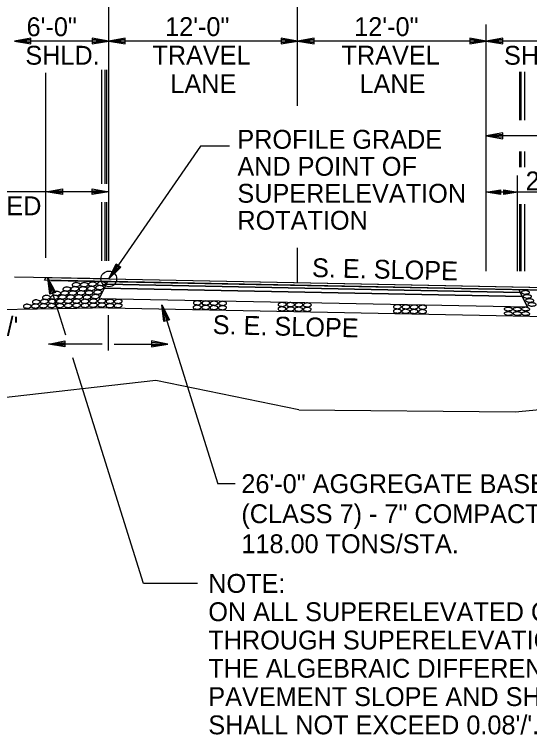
# Model space of a CAD drawing. Extents: x 1734743 to 1735935, y 759845 to 763831.
# Drawn here: x 1735789.36 to 1735822.11, y 763099.14 to 763144.96 of the extents above; entities that cross this region are included whole.
import ezdxf

# ---------------------------------------------------------------- set-up
doc = ezdxf.new("R2010")
doc.units = 0
for name, color, linetype in [('1', 7, 'Continuous'), ('10', 7, 'Continuous'), ('11', 7, 'Continuous'), ('19', 7, 'Continuous'), ('7', 7, 'Continuous'), ('8', 7, 'Continuous'), ('9', 7, 'Continuous'), ('Level 1', 7, 'Continuous'), ('R_Prop Surface', 7, 'Continuous')]:
    doc.layers.add(name, color=color, linetype=linetype)

# ---------------------------------------------------------------- blocks, each defined once
blk = doc.blocks.new('TM')
at = {"layer": '8'}
for p, q in [((-120.309, 21.181), (-119.787, -20.829)), ((0, 0), (-120.309, 21.181)), ((-31.382, 2.945), (-120.176, 10.512)), ((-119.787, -20.829), (0, 0)), ((-119.911, -10.826), (-31.307, -3.057))]:
    blk.add_line(p, q, dxfattribs=at)
blk = doc.blocks.new('ROCKS')
at = {"layer": '1'}
blk.add_spline([(0.013, 0.06), (0.053, 0.053), (0.107, 0.033), (0.133, 0.013), (0.133, -0.007), (0.12, -0.033), (0.107, -0.04), (0.073, -0.053), (0.033, -0.067), (0.013, -0.067), (-0.02, -0.06), (-0.06, -0.053), (-0.087, -0.047), (-0.113, -0.02), (-0.113, -0.007), (-0.107, 0.02), (-0.087, 0.033), (-0.067, 0.047), (-0.033, 0.053), (-0.02, 0.06), (0.013, 0.06)], degree=3, dxfattribs=at)

msp = doc.modelspace()

# ---------------------------------------------------------------- linework, layer by layer
at = {"layer": '11'}
for p, q in [((1735798.344, 763121.664), (1735787.156, 763120.396)), ((1735807.444, 763119.797), (1735798.344, 763121.664)), ((1735821.187, 763119.682), (1735830.04, 763120.517)), ((1735807.444, 763119.797), (1735821.187, 763119.682))]:
    msp.add_line(p, q, dxfattribs=at)
at = {"layer": '19'}
for p, q in [((1735790.411, 763143.448), (1735789.361, 763143.265)), ((1735789.361, 763143.265), (1735790.411, 763143.081)), ((1735790.411, 763143.361), (1735789.641, 763143.291)), ((1735789.641, 763143.238), (1735790.411, 763143.177)), ((1735790.411, 763143.081), (1735790.411, 763143.448)), ((1735794.311, 763143.448), (1735794.311, 763143.081)), ((1735795.361, 763143.265), (1735794.311, 763143.448)), ((1735795.081, 763143.291), (1735794.311, 763143.352)), ((1735794.311, 763143.081), (1735795.361, 763143.265)), ((1735794.311, 763143.168), (1735795.081, 763143.238)), ((1735796.411, 763143.448), (1735795.361, 763143.265)), ((1735795.361, 763143.265), (1735796.411, 763143.081)), ((1735796.411, 763143.352), (1735795.641, 763143.291)), ((1735795.641, 763143.238), (1735796.411, 763143.168)), ((1735796.411, 763143.081), (1735796.411, 763143.448)), ((1735806.311, 763143.448), (1735806.311, 763143.081)), ((1735807.361, 763143.265), (1735806.311, 763143.448)), ((1735807.081, 763143.291), (1735806.311, 763143.352)), ((1735806.311, 763143.081), (1735807.361, 763143.265)), ((1735806.311, 763143.168), (1735807.081, 763143.238)), ((1735808.411, 763143.448), (1735807.361, 763143.265)), ((1735807.361, 763143.265), (1735808.411, 763143.081)), ((1735808.411, 763143.352), (1735807.641, 763143.291)), ((1735807.641, 763143.238), (1735808.411, 763143.168)), ((1735808.411, 763143.081), (1735808.411, 763143.448)), ((1735818.311, 763143.448), (1735818.311, 763143.081)), ((1735819.361, 763143.265), (1735818.311, 763143.448)), ((1735819.081, 763143.291), (1735818.311, 763143.352)), ((1735818.311, 763143.081), (1735819.361, 763143.265)), ((1735818.311, 763143.168), (1735819.081, 763143.238)), ((1735820.411, 763143.448), (1735819.361, 763143.265)), ((1735819.361, 763143.265), (1735820.411, 763143.081)), ((1735820.411, 763143.352), (1735819.641, 763143.291)), ((1735819.641, 763143.238), (1735820.411, 763143.168)), ((1735820.411, 763143.081), (1735820.411, 763143.448)), ((1735794.909, 763134.176), (1735794.909, 763141.431)), ((1735795.138, 763134.176), (1735795.138, 763141.431)), ((1735795.242, 763134.176), (1735795.242, 763141.431)), ((1735821.484, 763138.236), (1735821.484, 763141.31)), ((1735821.588, 763138.236), (1735821.588, 763141.31)), ((1735821.815, 763138.236), (1735821.815, 763141.31)), ((1735791.364, 763129.475), (1735791.364, 763141.238)), ((1735820.411, 763137.42), (1735819.361, 763137.236)), ((1735819.361, 763137.236), (1735820.411, 763137.052)), ((1735820.411, 763137.323), (1735819.641, 763137.262)), ((1735819.641, 763137.21), (1735820.411, 763137.14)), ((1735820.411, 763137.052), (1735820.411, 763137.42)), ((1735821.484, 763135.229), (1735821.484, 763136.236)), ((1735821.588, 763135.229), (1735821.588, 763136.236)), ((1735821.815, 763135.229), (1735821.815, 763136.236)), ((1735821.353, 763128.628), (1735821.353, 763134.7)), ((1735795.361, 763133.677), (1735785.254, 763133.677)), ((1735791.364, 763133.677), (1735792.414, 763133.861)), ((1735792.414, 763133.494), (1735791.364, 763133.677)), ((1735791.644, 763133.704), (1735792.414, 763133.765)), ((1735792.414, 763133.581), (1735791.644, 763133.651)), ((1735792.414, 763133.861), (1735792.414, 763133.494)), ((1735794.311, 763133.493), (1735794.311, 763133.861)), ((1735794.311, 763133.861), (1735795.361, 763133.677)), ((1735794.311, 763133.765), (1735795.081, 763133.704)), ((1735795.361, 763133.677), (1735794.311, 763133.493)), ((1735795.081, 763133.651), (1735794.311, 763133.581)), ((1735819.361, 763133.649), (1735820.256, 763133.805)), ((1735826.258, 763133.649), (1735819.361, 763133.649)), ((1735820.256, 763133.492), (1735819.361, 763133.649)), ((1735819.6, 763133.671), (1735820.256, 763133.723)), ((1735820.256, 763133.567), (1735819.6, 763133.626)), ((1735820.256, 763133.805), (1735820.256, 763133.492)), ((1735820.467, 763133.492), (1735820.467, 763133.805)), ((1735820.467, 763133.805), (1735821.361, 763133.649)), ((1735820.467, 763133.731), (1735821.123, 763133.671)), ((1735821.361, 763133.649), (1735820.467, 763133.492)), ((1735821.123, 763133.626), (1735820.467, 763133.574)), ((1735794.909, 763129.281), (1735794.909, 763133.009)), ((1735795.138, 763129.281), (1735795.138, 763133.009)), ((1735795.242, 763129.281), (1735795.242, 763133.009)), ((1735821.484, 763128.624), (1735821.484, 763132.888)), ((1735821.588, 763128.624), (1735821.588, 763132.888)), ((1735821.815, 763128.624), (1735821.815, 763132.888)), ((1735795.361, 763128.13), (1735795.825, 763129.09)), ((1735795.506, 763128.368), (1735795.897, 763129.031)), ((1735796.049, 763128.924), (1735795.547, 763128.34)), ((1735795.825, 763129.09), (1735796.12, 763128.874)), ((1735796.12, 763128.874), (1735795.361, 763128.13)), ((1735795.361, 763128.13), (1735789.361, 763128.25)), ((1735795.351, 763127.963), (1735791.267, 763128.045)), ((1735791.619, 763127.153), (1735791.485, 763128.207)), ((1735791.485, 763128.207), (1735791.969, 763127.257)), ((1735791.692, 763128.037), (1735829.449, 763127.281)), ((1735795.361, 763128.13), (1735829.364, 763127.45)), ((1735791.701, 763127.179), (1735791.54, 763127.933)), ((1735791.587, 763127.948), (1735791.878, 763127.235)), ((1735795.072, 763127.552), (1735794.742, 763126.892)), ((1735795.196, 763127.8), (1735795.072, 763127.552)), ((1735795.072, 763127.552), (1735821.648, 763127.021)), ((1735795.072, 763127.552), (1735821.648, 763127.021)), ((1735821.648, 763127.021), (1735795.072, 763127.552)), ((1735795.196, 763127.8), (1735821.521, 763127.273)), ((1735821.521, 763127.273), (1735795.196, 763127.8)), ((1735791.969, 763127.257), (1735791.619, 763127.153)), ((1735821.648, 763127.021), (1735821.521, 763127.273)), ((1735794.742, 763126.892), (1735821.985, 763126.347)), ((1735794.742, 763126.892), (1735821.985, 763126.347)), ((1735821.985, 763126.347), (1735821.648, 763127.021)), ((1735793.325, 763126.257), (1735775.233, 763125.895)), ((1735795.325, 763126.297), (1735793.325, 763126.257)), ((1735795.325, 763126.297), (1735823.335, 763125.737)), ((1735798.731, 763126.478), (1735802.289, 763115.104)), ((1735798.869, 763125.424), (1735798.731, 763126.478)), ((1735798.731, 763126.478), (1735799.218, 763125.53)), ((1735798.952, 763125.45), (1735798.787, 763126.203)), ((1735798.834, 763126.218), (1735799.128, 763125.507)), ((1735795.325, 763125.824), (1735795.325, 763123.571)), ((1735799.218, 763125.53), (1735798.869, 763125.424)), ((1735794.946, 763123.987), (1735791.525, 763123.987)), ((1735795.703, 763123.987), (1735799.124, 763123.987)), ((1735803.392, 763115.104), (1735802.289, 763115.104))]:
    msp.add_line(p, q, dxfattribs=at)
for points in [[(1735829.449, 763127.281), (1735791.267, 763128.045), (1735791.267, 763128.045), (1735791.362, 763128.21), (1735791.362, 763128.21), (1735795.361, 763128.13), (1735828.458, 763127.468), (1735829.364, 763127.45), (1735829.364, 763127.45), (1735829.449, 763127.281), (1735829.449, 763127.281), (1735829.449, 763127.281)], [(1735821.521, 763127.273), (1735795.196, 763127.8), (1735795.196, 763127.8), (1735795.279, 763127.965), (1735795.279, 763127.965), (1735795.644, 763127.958), (1735821.094, 763127.449), (1735821.437, 763127.442), (1735821.437, 763127.442), (1735821.521, 763127.273), (1735821.521, 763127.273), (1735821.521, 763127.273)]]:
    msp.add_lwpolyline(points, dxfattribs=at)
at = {"layer": '7'}
for p, q in [((1735807.361, 763139.151), (1735807.361, 763173.573)), ((1735807.361, 763127.89), (1735807.361, 763130.111))]:
    msp.add_line(p, q, dxfattribs=at)
at = {"layer": '9'}
for p, q in [((1735795.361, 763129.281), (1735795.361, 763147.564)), ((1735819.361, 763128.624), (1735819.361, 763144.315)), ((1735795.361, 763143.265), (1735789.361, 763143.265)), ((1735807.361, 763143.265), (1735795.361, 763143.265)), ((1735819.361, 763143.265), (1735807.361, 763143.265)), ((1735829.361, 763143.265), (1735819.361, 763143.265)), ((1735849.403, 763137.236), (1735819.361, 763137.236)), ((1735792.621, 763124.562), (1735791.482, 763128.201)), ((1735797.565, 763108.758), (1735793.075, 763123.11))]:
    msp.add_line(p, q, dxfattribs=at)
for points in [[(1735803.036, 763136.573), (1735801.192, 763136.573), (1735795.361, 763128.13)], [(1735800.998, 763108.758), (1735797.565, 763108.758)]]:
    msp.add_lwpolyline(points, dxfattribs=at)
msp.add_circle((1735795.361, 763128.13), 0.5, dxfattribs=at)
at = {"layer": 'R_Prop Surface'}
for p, q in [((1735791.362, 763128.21), (1735791.267, 763128.045)), ((1735795.279, 763127.965), (1735794.742, 763126.892)), ((1735821.437, 763127.442), (1735821.985, 763126.347))]:
    msp.add_line(p, q, dxfattribs=at)

# ---------------------------------------------------------------- block references
at = {"layer": '19', "xscale": 0.008761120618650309}
for p, yscale, rotation in [((1735791.521, 763123.983), -0.008761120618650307, -179.20057588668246), ((1735799.125, 763123.983), 0.008761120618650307, -0.7994241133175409)]:
    msp.add_blockref('TM', p, dxfattribs=dict(at, yscale=yscale, rotation=rotation))
at = {"layer": 'Level 1'}
for p, xscale, yscale, rotation in [((1735792.676, 763127.494), 2.011654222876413, 2.0116542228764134, 2.041282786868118), ((1735793.181, 763127.504), 2.011654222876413, 2.0116542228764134, 2.041282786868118), ((1735793.268, 763127.772), 2.011654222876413, 2.0116542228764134, 2.041282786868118), ((1735793.699, 763127.503), 2.011654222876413, 2.0116542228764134, 2.041282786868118), ((1735793.786, 763127.772), 2.011654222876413, 2.0116542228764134, 2.041282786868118), ((1735794.226, 763127.529), 2.011654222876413, 2.0116542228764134, 2.041282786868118), ((1735794.305, 763127.803), 2.011654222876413, 2.0116542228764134, 2.041282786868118), ((1735794.768, 763127.584), 2.011654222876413, 2.0116542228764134, 2.041282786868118), ((1735794.875, 763127.838), 2.011654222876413, 2.0116542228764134, 2.041282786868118), ((1735791.378, 763126.961), 2.011654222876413, 2.0116542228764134, 2.041282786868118), ((1735791.891, 763126.966), 2.011654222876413, 2.0116542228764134, 2.041282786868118), ((1735792.034, 763127.217), 2.011654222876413, 2.0116542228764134, 2.041282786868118), ((1735792.4, 763126.985), 2.011654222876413, 2.0116542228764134, 2.041282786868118), ((1735792.545, 763127.235), 2.011654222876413, 2.0116542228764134, 2.041282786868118), ((1735792.909, 763126.979), 2.011654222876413, 2.0116542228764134, 2.041282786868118), ((1735793.054, 763127.238), 2.011654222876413, 2.0116542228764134, 2.041282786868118), ((1735793.435, 763126.991), 2.011654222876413, 2.0116542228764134, 2.041282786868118), ((1735793.581, 763127.248), 2.011654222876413, 2.0116542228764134, 2.041282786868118), ((1735793.95, 763126.973), 2.011654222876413, 2.0116542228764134, 2.041282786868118), ((1735794.088, 763127.257), 2.011654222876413, 2.0116542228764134, 2.041282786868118), ((1735794.492, 763127.014), 2.011654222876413, 2.0116542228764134, 2.041282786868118), ((1735794.639, 763127.292), 2.011654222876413, 2.0116542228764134, 2.041282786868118), ((1735821.865, 763127.281), 2.0116542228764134, -2.011654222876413, 177.9586193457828), ((1735821.989, 763127.022), 2.0116542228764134, -2.011654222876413, 177.9586193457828), ((1735790.731, 763126.672), 2.011654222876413, 2.0116542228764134, 2.041282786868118), ((1735791.248, 763126.698), 2.011654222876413, 2.0116542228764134, 2.041282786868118), ((1735791.751, 763126.708), 2.011654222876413, 2.0116542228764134, 2.041282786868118), ((1735792.258, 763126.717), 2.011654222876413, 2.0116542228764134, 2.041282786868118), ((1735792.767, 763126.718), 2.011654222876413, 2.0116542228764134, 2.041282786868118), ((1735793.296, 763126.725), 2.011654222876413, 2.0116542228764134, 2.041282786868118), ((1735793.829, 763126.71), 2.011654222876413, 2.0116542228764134, 2.041282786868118), ((1735794.363, 763126.73), 2.011654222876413, 2.0116542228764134, 2.041282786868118), ((1735794.899, 763126.732), 2.011654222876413, 2.0116542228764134, 2.041282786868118), ((1735795.422, 763126.705), 2.011654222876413, 2.0116542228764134, 2.041282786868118), ((1735795.94, 763126.703), 2.011654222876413, 2.0116542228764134, 2.041282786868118), ((1735800.972, 763126.613), 2.011654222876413, 2.011654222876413, 0.6953278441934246), ((1735801.515, 763126.602), 2.011654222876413, 2.011654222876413, 0.6953278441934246), ((1735802.036, 763126.592), 2.011654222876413, 2.011654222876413, 0.6953278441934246), ((1735802.579, 763126.581), 2.011654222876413, 2.011654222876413, 0.6953278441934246), ((1735806.361, 763126.509), 2.011654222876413, 2.0116542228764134, 0.7518491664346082), ((1735806.904, 763126.499), 2.011654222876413, 2.0116542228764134, 0.7518491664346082), ((1735822.134, 763126.761), 2.0116542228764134, -2.011654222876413, 177.9586193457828), ((1735822.281, 763126.512), 2.0116542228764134, -2.011654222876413, 177.9586193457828), ((1735790.162, 763126.396), 2.011654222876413, 2.0116542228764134, 2.041282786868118), ((1735790.676, 763126.407), 2.011654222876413, 2.0116542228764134, 2.041282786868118), ((1735791.192, 763126.423), 2.011654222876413, 2.0116542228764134, 2.041282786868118), ((1735791.712, 763126.438), 2.011654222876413, 2.0116542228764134, 2.041282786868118), ((1735792.23, 763126.434), 2.011654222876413, 2.0116542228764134, 2.041282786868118), ((1735792.767, 763126.442), 2.011654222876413, 2.0116542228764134, 2.041282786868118), ((1735793.297, 763126.454), 2.011654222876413, 2.0116542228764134, 2.041282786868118), ((1735793.83, 763126.449), 2.011654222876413, 2.0116542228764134, 2.041282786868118), ((1735794.364, 763126.464), 2.011654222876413, 2.0116542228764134, 2.041282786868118), ((1735794.9, 763126.475), 2.011654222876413, 2.0116542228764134, 2.041282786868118), ((1735795.418, 763126.435), 2.011654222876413, 2.0116542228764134, 2.041282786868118), ((1735795.936, 763126.438), 2.011654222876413, 2.0116542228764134, 2.041282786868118), ((1735800.961, 763126.333), 2.011654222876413, 2.011654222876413, 0.6953278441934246), ((1735801.504, 763126.323), 2.011654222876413, 2.011654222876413, 0.6953278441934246), ((1735802.026, 763126.312), 2.011654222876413, 2.011654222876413, 0.6953278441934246), ((1735802.568, 763126.301), 2.011654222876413, 2.011654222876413, 0.6953278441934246), ((1735806.35, 763126.229), 2.011654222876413, 2.0116542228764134, 0.7518491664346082), ((1735806.894, 763126.219), 2.011654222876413, 2.0116542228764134, 0.7518491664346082), ((1735807.415, 763126.209), 2.011654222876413, 2.0116542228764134, 0.7518491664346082), ((1735807.426, 763126.489), 2.011654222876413, 2.0116542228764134, 0.7518491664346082), ((1735807.958, 763126.199), 2.011654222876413, 2.0116542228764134, 0.7518491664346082), ((1735807.968, 763126.479), 2.011654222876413, 2.0116542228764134, 0.7518491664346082), ((1735813.681, 763126.086), 2.011654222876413, 2.011654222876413, 0.6831715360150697), ((1735813.691, 763126.366), 2.011654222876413, 2.011654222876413, 0.6831715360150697), ((1735814.224, 763126.075), 2.011654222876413, 2.011654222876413, 0.6831715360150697), ((1735814.235, 763126.355), 2.011654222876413, 2.011654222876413, 0.6831715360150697), ((1735814.746, 763126.065), 2.011654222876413, 2.011654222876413, 0.6831715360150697), ((1735814.756, 763126.345), 2.011654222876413, 2.011654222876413, 0.6831715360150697), ((1735815.288, 763126.054), 2.011654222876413, 2.011654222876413, 0.6831715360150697), ((1735815.299, 763126.334), 2.011654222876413, 2.011654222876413, 0.6831715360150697), ((1735820.78, 763126.213), 2.0116542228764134, -2.011654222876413, 177.9586193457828), ((1735821.351, 763126.211), 2.0116542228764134, -2.011654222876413, 177.9586193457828), ((1735821.874, 763126.222), 2.0116542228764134, -2.011654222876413, 177.9586193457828), ((1735820.785, 763125.933), 2.0116542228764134, -2.011654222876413, 177.9586193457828), ((1735821.355, 763125.931), 2.0116542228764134, -2.011654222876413, 177.9586193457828), ((1735821.873, 763125.929), 2.0116542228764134, -2.011654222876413, 177.9586193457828)]:
    msp.add_blockref('ROCKS', p, dxfattribs=dict(at, xscale=xscale, yscale=yscale, rotation=rotation))

# ---------------------------------------------------------------- texts
at = {"layer": '10'}
for s, p in [('6\'-0"', (1735790.136, 763143.571)), ('SHLD.', (1735790.056, 763141.758)), ('SHOULDER', (1735820.489, 763141.755)), ('PROFILE GRADE', (1735803.537, 763136.41)), ('AND POINT OF', (1735803.537, 763134.693)), ('SUPERELEVATION', (1735803.537, 763132.977)), ('ROTATION  ', (1735803.537, 763131.261)), ('NOTE:', (1735801.688, 763108.158)), ('ON ALL SUPERELEVATED CURVES AND', (1735801.688, 763106.358)), ('THROUGH SUPERELEVATION TRANSITIONS,', (1735801.688, 763104.558)), ('THE ALGEBRAIC DIFFERENCE BETWEEN', (1735801.688, 763102.758)), ('PAVEMENT SLOPE AND SHOULDER SLOPE', (1735801.688, 763100.958)), ("SHALL NOT EXCEED 0.08'/'.", (1735801.688, 763099.158))]:
    msp.add_text(s, height=1.2, dxfattribs=at).set_placement(p)
for s, rotation, p in [('S. E. SLOPE', 358.6386, (1735808.27, 763128.251)), ("0.02'/'", 1.0121, (1735785.451, 763124.459)), ('S. E. SLOPE', 358.6386, (1735801.957, 763124.627))]:
    msp.add_text(s, height=1.2, rotation=rotation, dxfattribs=at).set_placement(p)
at = {"layer": '19'}
for s, p in [('12\'-0"', (1735798.943, 763143.58)), ('12\'-0"', (1735810.966, 763143.58)), ('TRAVEL', (1735798.135, 763141.767)), ('TRAVEL', (1735810.158, 763141.767)), ('LANE', (1735799.278, 763139.955)), ('LANE', (1735811.301, 763139.955)), ('2\'-0"', (1735821.864, 763133.767)), ('PAVED', (1735785.639, 763132.181)), ('26\'-0" AGGREGATE BASE COURSE', (1735803.791, 763114.504)), ('(CLASS 7) - 7" COMPACTED DEPTH', (1735803.791, 763112.592)), ('118.00 TONS/STA.', (1735803.791, 763110.68))]:
    msp.add_text(s, height=1.2, dxfattribs=at).set_placement(p)

doc.saveas('drawing.dxf')
